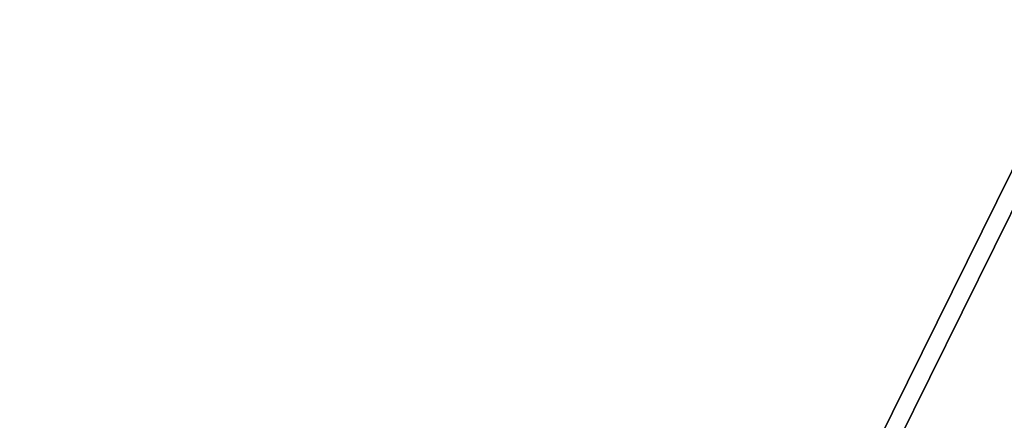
# Model space of a CAD drawing. Header units: millimetres. Extents: x -125 to 171, y -35 to 1363.
# Tile 682 of 1056: x -54.800914 to -54.799922, y 1225.699256 to 1225.69966. Entities that reach past the tile are written whole.
import ezdxf

# ---------------------------------------------------------------- set-up
doc = ezdxf.new("R2010")
doc.units = ezdxf.units.MM
doc.header["$LTSCALE"] = 65.185185
for name, color, linetype in [('2575', 7, 'CONTINUOUS'), ('2576', 7, 'CONTINUOUS'), ('2595', 7, 'CONTINUOUS'), ('2596', 7, 'CONTINUOUS')]:
    doc.layers.add(name, color=color, linetype=linetype)

msp = doc.modelspace()

# ---------------------------------------------------------------- linework, layer by layer
at = {"layer": '2575', "linetype": 'CONTINUOUS'}
for points in [[(-56.03567782, 1225.7, 342.16540941), (-56.03568056, 1223.2, 342.16540852), (-54.79962186, 1223.2, 342.16540013), (-56.03567782, 1225.7, 342.16540941)], [(-54.79967065, 1225.7, 342.16541598), (-56.03567782, 1225.7, 342.16540941), (-54.79962186, 1223.2, 342.16540013), (-54.79967065, 1225.7, 342.16541598)]]:
    msp.add_3dface(points, dxfattribs=at)
at = {"layer": '2576', "linetype": 'CONTINUOUS'}
for points in [[(-56.03565758, 1225.7, 338.36116358), (-54.79965041, 1225.7, 338.36117016), (-56.03570637, 1223.2, 338.36117944), (-56.03565758, 1225.7, 338.36116358)], [(-54.79965041, 1225.7, 338.36117016), (-54.79964767, 1223.2, 338.36117105), (-56.03570637, 1223.2, 338.36117944), (-54.79965041, 1225.7, 338.36117016)]]:
    msp.add_3dface(points, dxfattribs=at)
at = {"layer": '2595', "linetype": 'CONTINUOUS'}
for points in [[(-56.03565758, 1225.7, 261.63883642), (-56.03570637, 1223.2, 261.63882056), (-54.79964767, 1223.2, 261.63882895), (-56.03565758, 1225.7, 261.63883642)], [(-54.79965041, 1225.7, 261.63882984), (-56.03565758, 1225.7, 261.63883642), (-54.79964767, 1223.2, 261.63882895), (-54.79965041, 1225.7, 261.63882984)]]:
    msp.add_3dface(points, dxfattribs=at)
at = {"layer": '2596', "linetype": 'CONTINUOUS'}
for points in [[(-56.03567782, 1225.7, 257.83459059), (-54.79967065, 1225.7, 257.83458402), (-56.03568056, 1223.2, 257.83459148), (-56.03567782, 1225.7, 257.83459059)], [(-54.79967065, 1225.7, 257.83458402), (-54.79962186, 1223.2, 257.83459987), (-56.03568056, 1223.2, 257.83459148), (-54.79967065, 1225.7, 257.83458402)]]:
    msp.add_3dface(points, dxfattribs=at)

doc.saveas('drawing.dxf')
